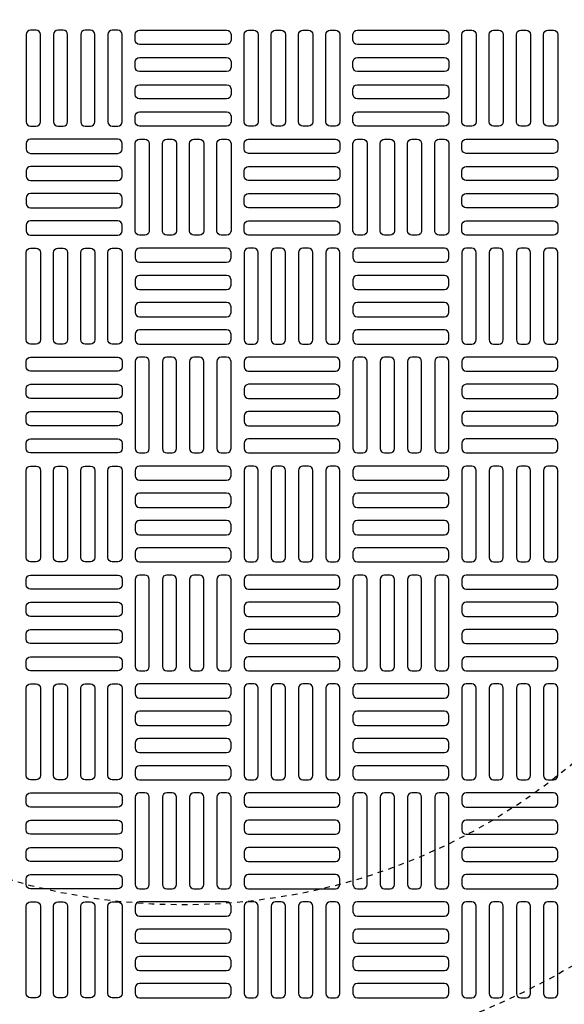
# Model space of a CAD drawing. Extents: x -169 to 6736, y -208 to 3022.
# Tile 438 of 656: x 1522 to 1532, y 1466 to 1484. Entities that reach past the tile are written whole.
import ezdxf

# ---------------------------------------------------------------- set-up
doc = ezdxf.new("R2010")
doc.units = 0
doc.header["$MEASUREMENT"] = 0
doc.linetypes.add('HIDDEN2', pattern=[0.28125, 0.1875, -0.09375])
doc.layers.get('DEFPOINTS').update_dxf_attribs({"linetype": 'CONTINUOUS'})
for name, color, linetype in [('TANK-MANHOLE-COVER-40', 2, 'CONTINUOUS'), ('TANK-MANHOLE-COVER-HATCH-40', 252, 'CONTINUOUS'), ('TANK-SLOPE', 3, 'CONTINUOUS')]:
    doc.layers.add(name, color=color, linetype=linetype)

msp = doc.modelspace()

# ---------------------------------------------------------------- linework, layer by layer
at = {"layer": 'DEFPOINTS', "color": 8, "linetype": 'HIDDEN2', "ltscale": 0.125}
msp.add_circle((1524.85787, 1479.01839), 14, dxfattribs=at)
msp.add_circle((1524.85787, 1479.01839), 14, dxfattribs=at)
at = {"layer": 'DEFPOINTS', "color": 8, "linetype": 'HIDDEN2', "ltscale": 0.5}
msp.add_circle((1524.85787, 1479.01839), 11, dxfattribs=at)
msp.add_circle((1524.85787, 1479.01839), 11, dxfattribs=at)
at = {"layer": 'TANK-MANHOLE-COVER-40', "color": 4, "linetype": 'Continuous'}
msp.add_circle((1524.85864, 1479.01839), 22.63902, dxfattribs=at)
at = {"layer": 'TANK-MANHOLE-COVER-40', "color": 1, "linetype": 'Continuous'}
msp.add_circle((1524.85864, 1479.01839), 22.44094, dxfattribs=at)
at = {"layer": 'TANK-MANHOLE-COVER-40', "color": 2, "linetype": 'Continuous'}
msp.add_circle((1524.85864, 1479.01839), 21.65354, dxfattribs=at)
at = {"layer": 'TANK-MANHOLE-COVER-HATCH-40', "linetype": 'Continuous', "flags": 128}
for points in [[(1522.20116, 1482.08926, 0.41421356), (1522.2799, 1482.168), (1522.2799, 1483.7428, 0.41421356), (1522.20116, 1483.82154), (1522.10273, 1483.82154, 0.41421356), (1522.02399, 1483.7428), (1522.02399, 1482.168, 0.41421356), (1522.10273, 1482.08926)], [(1522.69328, 1482.08926, 0.41421356), (1522.77202, 1482.168), (1522.77202, 1483.7428, 0.41421356), (1522.69328, 1483.82154), (1522.59486, 1483.82154, 0.41421356), (1522.51612, 1483.7428), (1522.51612, 1482.168, 0.41421356), (1522.59486, 1482.08926)], [(1523.18541, 1482.08926, 0.41421356), (1523.26415, 1482.168), (1523.26415, 1483.7428, 0.41421356), (1523.18541, 1483.82154), (1523.08698, 1483.82154, 0.41421356), (1523.00824, 1483.7428), (1523.00824, 1482.168, 0.41421356), (1523.08698, 1482.08926)], [(1523.67753, 1482.08926, 0.41421356), (1523.75627, 1482.168), (1523.75627, 1483.7428, 0.41421356), (1523.67753, 1483.82154), (1523.57911, 1483.82154, 0.41421356), (1523.50037, 1483.7428), (1523.50037, 1482.168, 0.41421356), (1523.57911, 1482.08926)], [(1523.99249, 1483.7428, -0.41421356), (1524.07123, 1483.82154), (1525.64604, 1483.82154, -0.41421356), (1525.72478, 1483.7428), (1525.72478, 1483.64438, -0.41421356), (1525.64604, 1483.56564), (1524.07123, 1483.56564, -0.41421356), (1523.99249, 1483.64438)], [(1526.03974, 1482.08926, -0.41421356), (1525.961, 1482.168), (1525.961, 1483.7428, -0.41421356), (1526.03974, 1483.82154), (1526.13816, 1483.82154, -0.41421356), (1526.2169, 1483.7428), (1526.2169, 1482.168, -0.41421356), (1526.13816, 1482.08926)], [(1526.53186, 1482.08926, -0.41421356), (1526.45312, 1482.168), (1526.45312, 1483.7428, -0.41421356), (1526.53186, 1483.82154), (1526.63029, 1483.82154, -0.41421356), (1526.70903, 1483.7428), (1526.70903, 1482.168, -0.41421356), (1526.63029, 1482.08926)], [(1527.02399, 1482.08926, -0.41421356), (1526.94525, 1482.168), (1526.94525, 1483.7428, -0.41421356), (1527.02399, 1483.82154), (1527.12241, 1483.82154, -0.41421356), (1527.20116, 1483.7428), (1527.20116, 1482.168, -0.41421356), (1527.12241, 1482.08926)], [(1527.51612, 1482.08926, -0.41421356), (1527.43738, 1482.168), (1527.43738, 1483.7428, -0.41421356), (1527.51612, 1483.82154), (1527.61454, 1483.82154, -0.41421356), (1527.69328, 1483.7428), (1527.69328, 1482.168, -0.41421356), (1527.61454, 1482.08926)], [(1527.9295, 1483.7428, -0.41421356), (1528.00824, 1483.82154), (1529.58304, 1483.82154, -0.41421356), (1529.66179, 1483.7428), (1529.66179, 1483.64438, -0.41421356), (1529.58304, 1483.56564), (1528.00824, 1483.56564, -0.41421356), (1527.9295, 1483.64438)], [(1529.97675, 1482.08926, -0.41421356), (1529.89801, 1482.168), (1529.89801, 1483.7428, -0.41421356), (1529.97675, 1483.82154), (1530.07517, 1483.82154, -0.41421356), (1530.15391, 1483.7428), (1530.15391, 1482.168, -0.41421356), (1530.07517, 1482.08926)], [(1530.46887, 1482.08926, -0.41421356), (1530.39013, 1482.168), (1530.39013, 1483.7428, -0.41421356), (1530.46887, 1483.82154), (1530.5673, 1483.82154, -0.41421356), (1530.64604, 1483.7428), (1530.64604, 1482.168, -0.41421356), (1530.5673, 1482.08926)], [(1530.961, 1482.08926, -0.41421356), (1530.88226, 1482.168), (1530.88226, 1483.7428, -0.41421356), (1530.961, 1483.82154), (1531.05942, 1483.82154, -0.41421356), (1531.13816, 1483.7428), (1531.13816, 1482.168, -0.41421356), (1531.05942, 1482.08926)], [(1531.45312, 1482.08926, -0.41421356), (1531.37438, 1482.168), (1531.37438, 1483.7428, -0.41421356), (1531.45312, 1483.82154), (1531.55155, 1483.82154, -0.41421356), (1531.63029, 1483.7428), (1531.63029, 1482.168, -0.41421356), (1531.55155, 1482.08926)], [(1523.99249, 1483.25068, -0.41421356), (1524.07123, 1483.32942), (1525.64604, 1483.32942, -0.41421356), (1525.72478, 1483.25068), (1525.72478, 1483.15225, -0.41421356), (1525.64604, 1483.07351), (1524.07123, 1483.07351, -0.41421356), (1523.99249, 1483.15225)], [(1527.9295, 1483.25068, -0.41421356), (1528.00824, 1483.32942), (1529.58304, 1483.32942, -0.41421356), (1529.66179, 1483.25068), (1529.66179, 1483.15225, -0.41421356), (1529.58304, 1483.07351), (1528.00824, 1483.07351, -0.41421356), (1527.9295, 1483.15225)], [(1523.99249, 1482.75855, -0.41421356), (1524.07123, 1482.83729), (1525.64604, 1482.83729, -0.41421356), (1525.72478, 1482.75855), (1525.72478, 1482.66012, -0.41421356), (1525.64604, 1482.58138), (1524.07123, 1482.58138, -0.41421356), (1523.99249, 1482.66012)], [(1527.9295, 1482.75855, -0.41421356), (1528.00824, 1482.83729), (1529.58304, 1482.83729, -0.41421356), (1529.66179, 1482.75855), (1529.66179, 1482.66012, -0.41421356), (1529.58304, 1482.58138), (1528.00824, 1482.58138, -0.41421356), (1527.9295, 1482.66012)], [(1523.99249, 1482.26642, -0.41421356), (1524.07123, 1482.34516), (1525.64604, 1482.34516, -0.41421356), (1525.72478, 1482.26642), (1525.72478, 1482.168, -0.41421356), (1525.64604, 1482.08926), (1524.07123, 1482.08926, -0.41421356), (1523.99249, 1482.168)], [(1527.9295, 1482.26642, -0.41421356), (1528.00824, 1482.34516), (1529.58304, 1482.34516, -0.41421356), (1529.66179, 1482.26642), (1529.66179, 1482.168, -0.41421356), (1529.58304, 1482.08926), (1528.00824, 1482.08926, -0.41421356), (1527.9295, 1482.168)], [(1522.02399, 1481.67587, 0.41421356), (1522.10273, 1481.59713), (1523.67753, 1481.59713, 0.41421356), (1523.75627, 1481.67587), (1523.75627, 1481.7743, 0.41421356), (1523.67753, 1481.85304), (1522.10273, 1481.85304, 0.41421356), (1522.02399, 1481.7743)], [(1524.07123, 1480.12075, -0.41421356), (1523.99249, 1480.19949), (1523.99249, 1481.7743, -0.41421356), (1524.07123, 1481.85304), (1524.16966, 1481.85304, -0.41421356), (1524.2484, 1481.7743), (1524.2484, 1480.19949, -0.41421356), (1524.16966, 1480.12075)], [(1524.56336, 1480.12075, -0.41421356), (1524.48462, 1480.19949), (1524.48462, 1481.7743, -0.41421356), (1524.56336, 1481.85304), (1524.66179, 1481.85304, -0.41421356), (1524.74053, 1481.7743), (1524.74053, 1480.19949, -0.41421356), (1524.66179, 1480.12075)], [(1525.05549, 1480.12075, -0.41421356), (1524.97675, 1480.19949), (1524.97675, 1481.7743, -0.41421356), (1525.05549, 1481.85304), (1525.15391, 1481.85304, -0.41421356), (1525.23265, 1481.7743), (1525.23265, 1480.19949, -0.41421356), (1525.15391, 1480.12075)], [(1525.54761, 1480.12075, -0.41421356), (1525.46887, 1480.19949), (1525.46887, 1481.7743, -0.41421356), (1525.54761, 1481.85304), (1525.64604, 1481.85304, -0.41421356), (1525.72478, 1481.7743), (1525.72478, 1480.19949, -0.41421356), (1525.64604, 1480.12075)], [(1527.69328, 1481.67587, -0.41421356), (1527.61454, 1481.59713), (1526.03974, 1481.59713, -0.41421356), (1525.961, 1481.67587), (1525.961, 1481.7743, -0.41421356), (1526.03974, 1481.85304), (1527.61454, 1481.85304, -0.41421356), (1527.69328, 1481.7743)], [(1528.00824, 1480.12075, -0.41421356), (1527.9295, 1480.19949), (1527.9295, 1481.7743, -0.41421356), (1528.00824, 1481.85304), (1528.10667, 1481.85304, -0.41421356), (1528.18541, 1481.7743), (1528.18541, 1480.19949, -0.41421356), (1528.10667, 1480.12075)], [(1528.50037, 1480.12075, -0.41421356), (1528.42163, 1480.19949), (1528.42163, 1481.7743, -0.41421356), (1528.50037, 1481.85304), (1528.59879, 1481.85304, -0.41421356), (1528.67753, 1481.7743), (1528.67753, 1480.19949, -0.41421356), (1528.59879, 1480.12075)], [(1528.99249, 1480.12075, -0.41421356), (1528.91375, 1480.19949), (1528.91375, 1481.7743, -0.41421356), (1528.99249, 1481.85304), (1529.09092, 1481.85304, -0.41421356), (1529.16966, 1481.7743), (1529.16966, 1480.19949, -0.41421356), (1529.09092, 1480.12075)], [(1529.48462, 1480.12075, -0.41421356), (1529.40588, 1480.19949), (1529.40588, 1481.7743, -0.41421356), (1529.48462, 1481.85304), (1529.58304, 1481.85304, -0.41421356), (1529.66179, 1481.7743), (1529.66179, 1480.19949, -0.41421356), (1529.58304, 1480.12075)], [(1531.63029, 1481.67587, -0.41421356), (1531.55155, 1481.59713), (1529.97675, 1481.59713, -0.41421356), (1529.89801, 1481.67587), (1529.89801, 1481.7743, -0.41421356), (1529.97675, 1481.85304), (1531.55155, 1481.85304, -0.41421356), (1531.63029, 1481.7743)], [(1522.02399, 1481.18375, 0.41421356), (1522.10273, 1481.10501), (1523.67753, 1481.10501, 0.41421356), (1523.75627, 1481.18375), (1523.75627, 1481.28217, 0.41421356), (1523.67753, 1481.36091), (1522.10273, 1481.36091, 0.41421356), (1522.02399, 1481.28217)], [(1527.69328, 1481.18375, -0.41421356), (1527.61454, 1481.10501), (1526.03974, 1481.10501, -0.41421356), (1525.961, 1481.18375), (1525.961, 1481.28217, -0.41421356), (1526.03974, 1481.36091), (1527.61454, 1481.36091, -0.41421356), (1527.69328, 1481.28217)], [(1531.63029, 1481.18375, -0.41421356), (1531.55155, 1481.10501), (1529.97675, 1481.10501, -0.41421356), (1529.89801, 1481.18375), (1529.89801, 1481.28217, -0.41421356), (1529.97675, 1481.36091), (1531.55155, 1481.36091, -0.41421356), (1531.63029, 1481.28217)], [(1522.02399, 1480.69162, 0.41421356), (1522.10273, 1480.61288), (1523.67753, 1480.61288, 0.41421356), (1523.75627, 1480.69162), (1523.75627, 1480.79005, 0.41421356), (1523.67753, 1480.86879), (1522.10273, 1480.86879, 0.41421356), (1522.02399, 1480.79005)], [(1527.69328, 1480.69162, -0.41421356), (1527.61454, 1480.61288), (1526.03974, 1480.61288, -0.41421356), (1525.961, 1480.69162), (1525.961, 1480.79005, -0.41421356), (1526.03974, 1480.86879), (1527.61454, 1480.86879, -0.41421356), (1527.69328, 1480.79005)], [(1531.63029, 1480.69162, -0.41421356), (1531.55155, 1480.61288), (1529.97675, 1480.61288, -0.41421356), (1529.89801, 1480.69162), (1529.89801, 1480.79005, -0.41421356), (1529.97675, 1480.86879), (1531.55155, 1480.86879, -0.41421356), (1531.63029, 1480.79005)], [(1522.02399, 1480.19949, 0.41421356), (1522.10273, 1480.12075), (1523.67753, 1480.12075, 0.41421356), (1523.75627, 1480.19949), (1523.75627, 1480.29792, 0.41421356), (1523.67753, 1480.37666), (1522.10273, 1480.37666, 0.41421356), (1522.02399, 1480.29792)], [(1527.69328, 1480.19949, -0.41421356), (1527.61454, 1480.12075), (1526.03974, 1480.12075, -0.41421356), (1525.961, 1480.19949), (1525.961, 1480.29792, -0.41421356), (1526.03974, 1480.37666), (1527.61454, 1480.37666, -0.41421356), (1527.69328, 1480.29792)], [(1531.63029, 1480.19949, -0.41421356), (1531.55155, 1480.12075), (1529.97675, 1480.12075, -0.41421356), (1529.89801, 1480.19949), (1529.89801, 1480.29792, -0.41421356), (1529.97675, 1480.37666), (1531.55155, 1480.37666, -0.41421356), (1531.63029, 1480.29792)], [(1522.20116, 1479.88453, -0.41421356), (1522.2799, 1479.80579), (1522.2799, 1478.23099, -0.41421356), (1522.20116, 1478.15225), (1522.10273, 1478.15225, -0.41421356), (1522.02399, 1478.23099), (1522.02399, 1479.80579, -0.41421356), (1522.10273, 1479.88453)], [(1522.69328, 1479.88453, -0.41421356), (1522.77202, 1479.80579), (1522.77202, 1478.23099, -0.41421356), (1522.69328, 1478.15225), (1522.59486, 1478.15225, -0.41421356), (1522.51612, 1478.23099), (1522.51612, 1479.80579, -0.41421356), (1522.59486, 1479.88453)], [(1523.18541, 1479.88453, -0.41421356), (1523.26415, 1479.80579), (1523.26415, 1478.23099, -0.41421356), (1523.18541, 1478.15225), (1523.08698, 1478.15225, -0.41421356), (1523.00824, 1478.23099), (1523.00824, 1479.80579, -0.41421356), (1523.08698, 1479.88453)], [(1523.67753, 1479.88453, -0.41421356), (1523.75627, 1479.80579), (1523.75627, 1478.23099, -0.41421356), (1523.67753, 1478.15225), (1523.57911, 1478.15225, -0.41421356), (1523.50037, 1478.23099), (1523.50037, 1479.80579, -0.41421356), (1523.57911, 1479.88453)], [(1523.99249, 1479.70737, 0.41421356), (1524.07123, 1479.62863), (1525.64604, 1479.62863, 0.41421356), (1525.72478, 1479.70737), (1525.72478, 1479.80579, 0.41421356), (1525.64604, 1479.88453), (1524.07123, 1479.88453, 0.41421356), (1523.99249, 1479.80579)], [(1526.03974, 1479.88453, 0.41421356), (1525.961, 1479.80579), (1525.961, 1478.23099, 0.41421356), (1526.03974, 1478.15225), (1526.13816, 1478.15225, 0.41421356), (1526.2169, 1478.23099), (1526.2169, 1479.80579, 0.41421356), (1526.13816, 1479.88453)], [(1526.53186, 1479.88453, 0.41421356), (1526.45312, 1479.80579), (1526.45312, 1478.23099, 0.41421356), (1526.53186, 1478.15225), (1526.63029, 1478.15225, 0.41421356), (1526.70903, 1478.23099), (1526.70903, 1479.80579, 0.41421356), (1526.63029, 1479.88453)], [(1527.02399, 1479.88453, 0.41421356), (1526.94525, 1479.80579), (1526.94525, 1478.23099, 0.41421356), (1527.02399, 1478.15225), (1527.12241, 1478.15225, 0.41421356), (1527.20116, 1478.23099), (1527.20116, 1479.80579, 0.41421356), (1527.12241, 1479.88453)], [(1527.51612, 1479.88453, 0.41421356), (1527.43738, 1479.80579), (1527.43738, 1478.23099, 0.41421356), (1527.51612, 1478.15225), (1527.61454, 1478.15225, 0.41421356), (1527.69328, 1478.23099), (1527.69328, 1479.80579, 0.41421356), (1527.61454, 1479.88453)], [(1527.9295, 1479.70737, 0.41421356), (1528.00824, 1479.62863), (1529.58304, 1479.62863, 0.41421356), (1529.66179, 1479.70737), (1529.66179, 1479.80579, 0.41421356), (1529.58304, 1479.88453), (1528.00824, 1479.88453, 0.41421356), (1527.9295, 1479.80579)], [(1529.97675, 1479.88453, 0.41421356), (1529.89801, 1479.80579), (1529.89801, 1478.23099, 0.41421356), (1529.97675, 1478.15225), (1530.07517, 1478.15225, 0.41421356), (1530.15391, 1478.23099), (1530.15391, 1479.80579, 0.41421356), (1530.07517, 1479.88453)], [(1530.46887, 1479.88453, 0.41421356), (1530.39013, 1479.80579), (1530.39013, 1478.23099, 0.41421356), (1530.46887, 1478.15225), (1530.5673, 1478.15225, 0.41421356), (1530.64604, 1478.23099), (1530.64604, 1479.80579, 0.41421356), (1530.5673, 1479.88453)], [(1530.961, 1479.88453, 0.41421356), (1530.88226, 1479.80579), (1530.88226, 1478.23099, 0.41421356), (1530.961, 1478.15225), (1531.05942, 1478.15225, 0.41421356), (1531.13816, 1478.23099), (1531.13816, 1479.80579, 0.41421356), (1531.05942, 1479.88453)], [(1531.45312, 1479.88453, 0.41421356), (1531.37438, 1479.80579), (1531.37438, 1478.23099, 0.41421356), (1531.45312, 1478.15225), (1531.55155, 1478.15225, 0.41421356), (1531.63029, 1478.23099), (1531.63029, 1479.80579, 0.41421356), (1531.55155, 1479.88453)], [(1523.99249, 1479.21524, 0.41421356), (1524.07123, 1479.1365), (1525.64604, 1479.1365, 0.41421356), (1525.72478, 1479.21524), (1525.72478, 1479.31367, 0.41421356), (1525.64604, 1479.39241), (1524.07123, 1479.39241, 0.41421356), (1523.99249, 1479.31367)], [(1527.9295, 1479.21524, 0.41421356), (1528.00824, 1479.1365), (1529.58304, 1479.1365, 0.41421356), (1529.66179, 1479.21524), (1529.66179, 1479.31367, 0.41421356), (1529.58304, 1479.39241), (1528.00824, 1479.39241, 0.41421356), (1527.9295, 1479.31367)], [(1523.99249, 1478.72312, 0.41421356), (1524.07123, 1478.64438), (1525.64604, 1478.64438, 0.41421356), (1525.72478, 1478.72312), (1525.72478, 1478.82154, 0.41421356), (1525.64604, 1478.90028), (1524.07123, 1478.90028, 0.41421356), (1523.99249, 1478.82154)], [(1527.9295, 1478.72312, 0.41421356), (1528.00824, 1478.64438), (1529.58304, 1478.64438, 0.41421356), (1529.66179, 1478.72312), (1529.66179, 1478.82154, 0.41421356), (1529.58304, 1478.90028), (1528.00824, 1478.90028, 0.41421356), (1527.9295, 1478.82154)], [(1523.99249, 1478.23099, 0.41421356), (1524.07123, 1478.15225), (1525.64604, 1478.15225, 0.41421356), (1525.72478, 1478.23099), (1525.72478, 1478.32942, 0.41421356), (1525.64604, 1478.40816), (1524.07123, 1478.40816, 0.41421356), (1523.99249, 1478.32942)], [(1527.9295, 1478.23099, 0.41421356), (1528.00824, 1478.15225), (1529.58304, 1478.15225, 0.41421356), (1529.66179, 1478.23099), (1529.66179, 1478.32942, 0.41421356), (1529.58304, 1478.40816), (1528.00824, 1478.40816, 0.41421356), (1527.9295, 1478.32942)], [(1522.02399, 1477.83729, -0.41421356), (1522.10273, 1477.91603), (1523.67753, 1477.91603, -0.41421356), (1523.75627, 1477.83729), (1523.75627, 1477.73886, -0.41421356), (1523.67753, 1477.66012), (1522.10273, 1477.66012, -0.41421356), (1522.02399, 1477.73886)], [(1524.07123, 1477.91603, 0.41421356), (1523.99249, 1477.83729), (1523.99249, 1476.26249, 0.41421356), (1524.07123, 1476.18375), (1524.16966, 1476.18375, 0.41421356), (1524.2484, 1476.26249), (1524.2484, 1477.83729, 0.41421356), (1524.16966, 1477.91603)], [(1524.56336, 1477.91603, 0.41421356), (1524.48462, 1477.83729), (1524.48462, 1476.26249, 0.41421356), (1524.56336, 1476.18375), (1524.66179, 1476.18375, 0.41421356), (1524.74053, 1476.26249), (1524.74053, 1477.83729, 0.41421356), (1524.66179, 1477.91603)], [(1525.05549, 1477.91603, 0.41421356), (1524.97675, 1477.83729), (1524.97675, 1476.26249, 0.41421356), (1525.05549, 1476.18375), (1525.15391, 1476.18375, 0.41421356), (1525.23265, 1476.26249), (1525.23265, 1477.83729, 0.41421356), (1525.15391, 1477.91603)], [(1525.54761, 1477.91603, 0.41421356), (1525.46887, 1477.83729), (1525.46887, 1476.26249, 0.41421356), (1525.54761, 1476.18375), (1525.64604, 1476.18375, 0.41421356), (1525.72478, 1476.26249), (1525.72478, 1477.83729, 0.41421356), (1525.64604, 1477.91603)], [(1527.69328, 1477.83729, 0.41421356), (1527.61454, 1477.91603), (1526.03974, 1477.91603, 0.41421356), (1525.961, 1477.83729), (1525.961, 1477.73886, 0.41421356), (1526.03974, 1477.66012), (1527.61454, 1477.66012, 0.41421356), (1527.69328, 1477.73886)], [(1528.00824, 1477.91603, 0.41421356), (1527.9295, 1477.83729), (1527.9295, 1476.26249, 0.41421356), (1528.00824, 1476.18375), (1528.10667, 1476.18375, 0.41421356), (1528.18541, 1476.26249), (1528.18541, 1477.83729, 0.41421356), (1528.10667, 1477.91603)], [(1528.50037, 1477.91603, 0.41421356), (1528.42163, 1477.83729), (1528.42163, 1476.26249, 0.41421356), (1528.50037, 1476.18375), (1528.59879, 1476.18375, 0.41421356), (1528.67753, 1476.26249), (1528.67753, 1477.83729, 0.41421356), (1528.59879, 1477.91603)], [(1528.99249, 1477.91603, 0.41421356), (1528.91375, 1477.83729), (1528.91375, 1476.26249, 0.41421356), (1528.99249, 1476.18375), (1529.09092, 1476.18375, 0.41421356), (1529.16966, 1476.26249), (1529.16966, 1477.83729, 0.41421356), (1529.09092, 1477.91603)], [(1529.48462, 1477.91603, 0.41421356), (1529.40588, 1477.83729), (1529.40588, 1476.26249, 0.41421356), (1529.48462, 1476.18375), (1529.58304, 1476.18375, 0.41421356), (1529.66179, 1476.26249), (1529.66179, 1477.83729, 0.41421356), (1529.58304, 1477.91603)], [(1531.63029, 1477.83729, 0.41421356), (1531.55155, 1477.91603), (1529.97675, 1477.91603, 0.41421356), (1529.89801, 1477.83729), (1529.89801, 1477.73886, 0.41421356), (1529.97675, 1477.66012), (1531.55155, 1477.66012, 0.41421356), (1531.63029, 1477.73886)], [(1522.02399, 1477.34516, -0.41421356), (1522.10273, 1477.4239), (1523.67753, 1477.4239, -0.41421356), (1523.75627, 1477.34516), (1523.75627, 1477.24674, -0.41421356), (1523.67753, 1477.168), (1522.10273, 1477.168, -0.41421356), (1522.02399, 1477.24674)], [(1527.69328, 1477.34516, 0.41421356), (1527.61454, 1477.4239), (1526.03974, 1477.4239, 0.41421356), (1525.961, 1477.34516), (1525.961, 1477.24674, 0.41421356), (1526.03974, 1477.168), (1527.61454, 1477.168, 0.41421356), (1527.69328, 1477.24674)], [(1531.63029, 1477.34516, 0.41421356), (1531.55155, 1477.4239), (1529.97675, 1477.4239, 0.41421356), (1529.89801, 1477.34516), (1529.89801, 1477.24674, 0.41421356), (1529.97675, 1477.168), (1531.55155, 1477.168, 0.41421356), (1531.63029, 1477.24674)], [(1522.02399, 1476.85304, -0.41421356), (1522.10273, 1476.93178), (1523.67753, 1476.93178, -0.41421356), (1523.75627, 1476.85304), (1523.75627, 1476.75461, -0.41421356), (1523.67753, 1476.67587), (1522.10273, 1476.67587, -0.41421356), (1522.02399, 1476.75461)], [(1527.69328, 1476.85304, 0.41421356), (1527.61454, 1476.93178), (1526.03974, 1476.93178, 0.41421356), (1525.961, 1476.85304), (1525.961, 1476.75461, 0.41421356), (1526.03974, 1476.67587), (1527.61454, 1476.67587, 0.41421356), (1527.69328, 1476.75461)], [(1531.63029, 1476.85304, 0.41421356), (1531.55155, 1476.93178), (1529.97675, 1476.93178, 0.41421356), (1529.89801, 1476.85304), (1529.89801, 1476.75461, 0.41421356), (1529.97675, 1476.67587), (1531.55155, 1476.67587, 0.41421356), (1531.63029, 1476.75461)], [(1522.02399, 1476.36091, -0.41421356), (1522.10273, 1476.43965), (1523.67753, 1476.43965, -0.41421356), (1523.75627, 1476.36091), (1523.75627, 1476.26249, -0.41421356), (1523.67753, 1476.18375), (1522.10273, 1476.18375, -0.41421356), (1522.02399, 1476.26249)], [(1527.69328, 1476.36091, 0.41421356), (1527.61454, 1476.43965), (1526.03974, 1476.43965, 0.41421356), (1525.961, 1476.36091), (1525.961, 1476.26249, 0.41421356), (1526.03974, 1476.18375), (1527.61454, 1476.18375, 0.41421356), (1527.69328, 1476.26249)], [(1531.63029, 1476.36091, 0.41421356), (1531.55155, 1476.43965), (1529.97675, 1476.43965, 0.41421356), (1529.89801, 1476.36091), (1529.89801, 1476.26249, 0.41421356), (1529.97675, 1476.18375), (1531.55155, 1476.18375, 0.41421356), (1531.63029, 1476.26249)], [(1522.20116, 1475.94753, -0.41421356), (1522.2799, 1475.86879), (1522.2799, 1474.29398, -0.41421356), (1522.20116, 1474.21524), (1522.10273, 1474.21524, -0.41421356), (1522.02399, 1474.29398), (1522.02399, 1475.86879, -0.41421356), (1522.10273, 1475.94753)], [(1522.69328, 1475.94753, -0.41421356), (1522.77202, 1475.86879), (1522.77202, 1474.29398, -0.41421356), (1522.69328, 1474.21524), (1522.59486, 1474.21524, -0.41421356), (1522.51612, 1474.29398), (1522.51612, 1475.86879, -0.41421356), (1522.59486, 1475.94753)], [(1523.18541, 1475.94753, -0.41421356), (1523.26415, 1475.86879), (1523.26415, 1474.29398, -0.41421356), (1523.18541, 1474.21524), (1523.08698, 1474.21524, -0.41421356), (1523.00824, 1474.29398), (1523.00824, 1475.86879, -0.41421356), (1523.08698, 1475.94753)], [(1523.67753, 1475.94753, -0.41421356), (1523.75627, 1475.86879), (1523.75627, 1474.29398, -0.41421356), (1523.67753, 1474.21524), (1523.57911, 1474.21524, -0.41421356), (1523.50037, 1474.29398), (1523.50037, 1475.86879, -0.41421356), (1523.57911, 1475.94753)], [(1523.99249, 1475.77036, 0.41421356), (1524.07123, 1475.69162), (1525.64604, 1475.69162, 0.41421356), (1525.72478, 1475.77036), (1525.72478, 1475.86879, 0.41421356), (1525.64604, 1475.94753), (1524.07123, 1475.94753, 0.41421356), (1523.99249, 1475.86879)], [(1526.03974, 1475.94753, 0.41421356), (1525.961, 1475.86879), (1525.961, 1474.29398, 0.41421356), (1526.03974, 1474.21524), (1526.13816, 1474.21524, 0.41421356), (1526.2169, 1474.29398), (1526.2169, 1475.86879, 0.41421356), (1526.13816, 1475.94753)], [(1526.53186, 1475.94753, 0.41421356), (1526.45312, 1475.86879), (1526.45312, 1474.29398, 0.41421356), (1526.53186, 1474.21524), (1526.63029, 1474.21524, 0.41421356), (1526.70903, 1474.29398), (1526.70903, 1475.86879, 0.41421356), (1526.63029, 1475.94753)], [(1527.02399, 1475.94753, 0.41421356), (1526.94525, 1475.86879), (1526.94525, 1474.29398, 0.41421356), (1527.02399, 1474.21524), (1527.12241, 1474.21524, 0.41421356), (1527.20116, 1474.29398), (1527.20116, 1475.86879, 0.41421356), (1527.12241, 1475.94753)], [(1527.51612, 1475.94753, 0.41421356), (1527.43738, 1475.86879), (1527.43738, 1474.29398, 0.41421356), (1527.51612, 1474.21524), (1527.61454, 1474.21524, 0.41421356), (1527.69328, 1474.29398), (1527.69328, 1475.86879, 0.41421356), (1527.61454, 1475.94753)], [(1527.9295, 1475.77036, 0.41421356), (1528.00824, 1475.69162), (1529.58304, 1475.69162, 0.41421356), (1529.66179, 1475.77036), (1529.66179, 1475.86879, 0.41421356), (1529.58304, 1475.94753), (1528.00824, 1475.94753, 0.41421356), (1527.9295, 1475.86879)], [(1529.97675, 1475.94753, 0.41421356), (1529.89801, 1475.86879), (1529.89801, 1474.29398, 0.41421356), (1529.97675, 1474.21524), (1530.07517, 1474.21524, 0.41421356), (1530.15391, 1474.29398), (1530.15391, 1475.86879, 0.41421356), (1530.07517, 1475.94753)], [(1530.46887, 1475.94753, 0.41421356), (1530.39013, 1475.86879), (1530.39013, 1474.29398, 0.41421356), (1530.46887, 1474.21524), (1530.5673, 1474.21524, 0.41421356), (1530.64604, 1474.29398), (1530.64604, 1475.86879, 0.41421356), (1530.5673, 1475.94753)], [(1530.961, 1475.94753, 0.41421356), (1530.88226, 1475.86879), (1530.88226, 1474.29398, 0.41421356), (1530.961, 1474.21524), (1531.05942, 1474.21524, 0.41421356), (1531.13816, 1474.29398), (1531.13816, 1475.86879, 0.41421356), (1531.05942, 1475.94753)], [(1531.45312, 1475.94753, 0.41421356), (1531.37438, 1475.86879), (1531.37438, 1474.29398, 0.41421356), (1531.45312, 1474.21524), (1531.55155, 1474.21524, 0.41421356), (1531.63029, 1474.29398), (1531.63029, 1475.86879, 0.41421356), (1531.55155, 1475.94753)], [(1523.99249, 1475.27823, 0.41421356), (1524.07123, 1475.19949), (1525.64604, 1475.19949, 0.41421356), (1525.72478, 1475.27823), (1525.72478, 1475.37666, 0.41421356), (1525.64604, 1475.4554), (1524.07123, 1475.4554, 0.41421356), (1523.99249, 1475.37666)], [(1527.9295, 1475.27823, 0.41421356), (1528.00824, 1475.19949), (1529.58304, 1475.19949, 0.41421356), (1529.66179, 1475.27823), (1529.66179, 1475.37666, 0.41421356), (1529.58304, 1475.4554), (1528.00824, 1475.4554, 0.41421356), (1527.9295, 1475.37666)], [(1523.99249, 1474.78611, 0.41421356), (1524.07123, 1474.70737), (1525.64604, 1474.70737, 0.41421356), (1525.72478, 1474.78611), (1525.72478, 1474.88453, 0.41421356), (1525.64604, 1474.96327), (1524.07123, 1474.96327, 0.41421356), (1523.99249, 1474.88453)], [(1527.9295, 1474.78611, 0.41421356), (1528.00824, 1474.70737), (1529.58304, 1474.70737, 0.41421356), (1529.66179, 1474.78611), (1529.66179, 1474.88453, 0.41421356), (1529.58304, 1474.96327), (1528.00824, 1474.96327, 0.41421356), (1527.9295, 1474.88453)], [(1523.99249, 1474.29398, 0.41421356), (1524.07123, 1474.21524), (1525.64604, 1474.21524, 0.41421356), (1525.72478, 1474.29398), (1525.72478, 1474.39241, 0.41421356), (1525.64604, 1474.47115), (1524.07123, 1474.47115, 0.41421356), (1523.99249, 1474.39241)], [(1527.9295, 1474.29398, 0.41421356), (1528.00824, 1474.21524), (1529.58304, 1474.21524, 0.41421356), (1529.66179, 1474.29398), (1529.66179, 1474.39241, 0.41421356), (1529.58304, 1474.47115), (1528.00824, 1474.47115, 0.41421356), (1527.9295, 1474.39241)], [(1522.02399, 1473.90028, -0.41421356), (1522.10273, 1473.97902), (1523.67753, 1473.97902, -0.41421356), (1523.75627, 1473.90028), (1523.75627, 1473.80186, -0.41421356), (1523.67753, 1473.72312), (1522.10273, 1473.72312, -0.41421356), (1522.02399, 1473.80186)], [(1524.07123, 1473.97902, 0.41421356), (1523.99249, 1473.90028), (1523.99249, 1472.32548, 0.41421356), (1524.07123, 1472.24674), (1524.16966, 1472.24674, 0.41421356), (1524.2484, 1472.32548), (1524.2484, 1473.90028, 0.41421356), (1524.16966, 1473.97902)], [(1524.56336, 1473.97902, 0.41421356), (1524.48462, 1473.90028), (1524.48462, 1472.32548, 0.41421356), (1524.56336, 1472.24674), (1524.66179, 1472.24674, 0.41421356), (1524.74053, 1472.32548), (1524.74053, 1473.90028, 0.41421356), (1524.66179, 1473.97902)], [(1525.05549, 1473.97902, 0.41421356), (1524.97675, 1473.90028), (1524.97675, 1472.32548, 0.41421356), (1525.05549, 1472.24674), (1525.15391, 1472.24674, 0.41421356), (1525.23265, 1472.32548), (1525.23265, 1473.90028, 0.41421356), (1525.15391, 1473.97902)], [(1525.54761, 1473.97902, 0.41421356), (1525.46887, 1473.90028), (1525.46887, 1472.32548, 0.41421356), (1525.54761, 1472.24674), (1525.64604, 1472.24674, 0.41421356), (1525.72478, 1472.32548), (1525.72478, 1473.90028, 0.41421356), (1525.64604, 1473.97902)], [(1527.69328, 1473.90028, 0.41421356), (1527.61454, 1473.97902), (1526.03974, 1473.97902, 0.41421356), (1525.961, 1473.90028), (1525.961, 1473.80186, 0.41421356), (1526.03974, 1473.72312), (1527.61454, 1473.72312, 0.41421356), (1527.69328, 1473.80186)], [(1528.00824, 1473.97902, 0.41421356), (1527.9295, 1473.90028), (1527.9295, 1472.32548, 0.41421356), (1528.00824, 1472.24674), (1528.10667, 1472.24674, 0.41421356), (1528.18541, 1472.32548), (1528.18541, 1473.90028, 0.41421356), (1528.10667, 1473.97902)], [(1528.50037, 1473.97902, 0.41421356), (1528.42163, 1473.90028), (1528.42163, 1472.32548, 0.41421356), (1528.50037, 1472.24674), (1528.59879, 1472.24674, 0.41421356), (1528.67753, 1472.32548), (1528.67753, 1473.90028, 0.41421356), (1528.59879, 1473.97902)], [(1528.99249, 1473.97902, 0.41421356), (1528.91375, 1473.90028), (1528.91375, 1472.32548, 0.41421356), (1528.99249, 1472.24674), (1529.09092, 1472.24674, 0.41421356), (1529.16966, 1472.32548), (1529.16966, 1473.90028, 0.41421356), (1529.09092, 1473.97902)], [(1529.48462, 1473.97902, 0.41421356), (1529.40588, 1473.90028), (1529.40588, 1472.32548, 0.41421356), (1529.48462, 1472.24674), (1529.58304, 1472.24674, 0.41421356), (1529.66179, 1472.32548), (1529.66179, 1473.90028, 0.41421356), (1529.58304, 1473.97902)], [(1531.63029, 1473.90028, 0.41421356), (1531.55155, 1473.97902), (1529.97675, 1473.97902, 0.41421356), (1529.89801, 1473.90028), (1529.89801, 1473.80186, 0.41421356), (1529.97675, 1473.72312), (1531.55155, 1473.72312, 0.41421356), (1531.63029, 1473.80186)], [(1522.02399, 1473.40816, -0.41421356), (1522.10273, 1473.4869), (1523.67753, 1473.4869, -0.41421356), (1523.75627, 1473.40816), (1523.75627, 1473.30973, -0.41421356), (1523.67753, 1473.23099), (1522.10273, 1473.23099, -0.41421356), (1522.02399, 1473.30973)], [(1527.69328, 1473.40816, 0.41421356), (1527.61454, 1473.4869), (1526.03974, 1473.4869, 0.41421356), (1525.961, 1473.40816), (1525.961, 1473.30973, 0.41421356), (1526.03974, 1473.23099), (1527.61454, 1473.23099, 0.41421356), (1527.69328, 1473.30973)], [(1531.63029, 1473.40816, 0.41421356), (1531.55155, 1473.4869), (1529.97675, 1473.4869, 0.41421356), (1529.89801, 1473.40816), (1529.89801, 1473.30973, 0.41421356), (1529.97675, 1473.23099), (1531.55155, 1473.23099, 0.41421356), (1531.63029, 1473.30973)], [(1522.02399, 1472.91603, -0.41421356), (1522.10273, 1472.99477), (1523.67753, 1472.99477, -0.41421356), (1523.75627, 1472.91603), (1523.75627, 1472.8176, -0.41421356), (1523.67753, 1472.73886), (1522.10273, 1472.73886, -0.41421356), (1522.02399, 1472.8176)], [(1527.69328, 1472.91603, 0.41421356), (1527.61454, 1472.99477), (1526.03974, 1472.99477, 0.41421356), (1525.961, 1472.91603), (1525.961, 1472.8176, 0.41421356), (1526.03974, 1472.73886), (1527.61454, 1472.73886, 0.41421356), (1527.69328, 1472.8176)], [(1531.63029, 1472.91603, 0.41421356), (1531.55155, 1472.99477), (1529.97675, 1472.99477, 0.41421356), (1529.89801, 1472.91603), (1529.89801, 1472.8176, 0.41421356), (1529.97675, 1472.73886), (1531.55155, 1472.73886, 0.41421356), (1531.63029, 1472.8176)], [(1522.02399, 1472.4239, -0.41421356), (1522.10273, 1472.50264), (1523.67753, 1472.50264, -0.41421356), (1523.75627, 1472.4239), (1523.75627, 1472.32548, -0.41421356), (1523.67753, 1472.24674), (1522.10273, 1472.24674, -0.41421356), (1522.02399, 1472.32548)], [(1527.69328, 1472.4239, 0.41421356), (1527.61454, 1472.50264), (1526.03974, 1472.50264, 0.41421356), (1525.961, 1472.4239), (1525.961, 1472.32548, 0.41421356), (1526.03974, 1472.24674), (1527.61454, 1472.24674, 0.41421356), (1527.69328, 1472.32548)], [(1531.63029, 1472.4239, 0.41421356), (1531.55155, 1472.50264), (1529.97675, 1472.50264, 0.41421356), (1529.89801, 1472.4239), (1529.89801, 1472.32548, 0.41421356), (1529.97675, 1472.24674), (1531.55155, 1472.24674, 0.41421356), (1531.63029, 1472.32548)], [(1522.20116, 1472.01052, -0.41421356), (1522.2799, 1471.93178), (1522.2799, 1470.35697, -0.41421356), (1522.20116, 1470.27823), (1522.10273, 1470.27823, -0.41421356), (1522.02399, 1470.35697), (1522.02399, 1471.93178, -0.41421356), (1522.10273, 1472.01052)], [(1522.69328, 1472.01052, -0.41421356), (1522.77202, 1471.93178), (1522.77202, 1470.35697, -0.41421356), (1522.69328, 1470.27823), (1522.59486, 1470.27823, -0.41421356), (1522.51612, 1470.35697), (1522.51612, 1471.93178, -0.41421356), (1522.59486, 1472.01052)], [(1523.18541, 1472.01052, -0.41421356), (1523.26415, 1471.93178), (1523.26415, 1470.35697, -0.41421356), (1523.18541, 1470.27823), (1523.08698, 1470.27823, -0.41421356), (1523.00824, 1470.35697), (1523.00824, 1471.93178, -0.41421356), (1523.08698, 1472.01052)], [(1523.67753, 1472.01052, -0.41421356), (1523.75627, 1471.93178), (1523.75627, 1470.35697, -0.41421356), (1523.67753, 1470.27823), (1523.57911, 1470.27823, -0.41421356), (1523.50037, 1470.35697), (1523.50037, 1471.93178, -0.41421356), (1523.57911, 1472.01052)], [(1523.99249, 1471.83335, 0.41421356), (1524.07123, 1471.75461), (1525.64604, 1471.75461, 0.41421356), (1525.72478, 1471.83335), (1525.72478, 1471.93178, 0.41421356), (1525.64604, 1472.01052), (1524.07123, 1472.01052, 0.41421356), (1523.99249, 1471.93178)], [(1526.03974, 1472.01052, 0.41421356), (1525.961, 1471.93178), (1525.961, 1470.35697, 0.41421356), (1526.03974, 1470.27823), (1526.13816, 1470.27823, 0.41421356), (1526.2169, 1470.35697), (1526.2169, 1471.93178, 0.41421356), (1526.13816, 1472.01052)], [(1526.53186, 1472.01052, 0.41421356), (1526.45312, 1471.93178), (1526.45312, 1470.35697, 0.41421356), (1526.53186, 1470.27823), (1526.63029, 1470.27823, 0.41421356), (1526.70903, 1470.35697), (1526.70903, 1471.93178, 0.41421356), (1526.63029, 1472.01052)], [(1527.02399, 1472.01052, 0.41421356), (1526.94525, 1471.93178), (1526.94525, 1470.35697, 0.41421356), (1527.02399, 1470.27823), (1527.12241, 1470.27823, 0.41421356), (1527.20116, 1470.35697), (1527.20116, 1471.93178, 0.41421356), (1527.12241, 1472.01052)], [(1527.51612, 1472.01052, 0.41421356), (1527.43738, 1471.93178), (1527.43738, 1470.35697, 0.41421356), (1527.51612, 1470.27823), (1527.61454, 1470.27823, 0.41421356), (1527.69328, 1470.35697), (1527.69328, 1471.93178, 0.41421356), (1527.61454, 1472.01052)], [(1527.9295, 1471.83335, 0.41421356), (1528.00824, 1471.75461), (1529.58304, 1471.75461, 0.41421356), (1529.66179, 1471.83335), (1529.66179, 1471.93178, 0.41421356), (1529.58304, 1472.01052), (1528.00824, 1472.01052, 0.41421356), (1527.9295, 1471.93178)], [(1529.97675, 1472.01052, 0.41421356), (1529.89801, 1471.93178), (1529.89801, 1470.35697, 0.41421356), (1529.97675, 1470.27823), (1530.07517, 1470.27823, 0.41421356), (1530.15391, 1470.35697), (1530.15391, 1471.93178, 0.41421356), (1530.07517, 1472.01052)], [(1530.46887, 1472.01052, 0.41421356), (1530.39013, 1471.93178), (1530.39013, 1470.35697, 0.41421356), (1530.46887, 1470.27823), (1530.5673, 1470.27823, 0.41421356), (1530.64604, 1470.35697), (1530.64604, 1471.93178, 0.41421356), (1530.5673, 1472.01052)], [(1530.961, 1472.01052, 0.41421356), (1530.88226, 1471.93178), (1530.88226, 1470.35697, 0.41421356), (1530.961, 1470.27823), (1531.05942, 1470.27823, 0.41421356), (1531.13816, 1470.35697), (1531.13816, 1471.93178, 0.41421356), (1531.05942, 1472.01052)], [(1531.45312, 1472.01052, 0.41421356), (1531.37438, 1471.93178), (1531.37438, 1470.35697, 0.41421356), (1531.45312, 1470.27823), (1531.55155, 1470.27823, 0.41421356), (1531.63029, 1470.35697), (1531.63029, 1471.93178, 0.41421356), (1531.55155, 1472.01052)], [(1523.99249, 1471.34123, 0.41421356), (1524.07123, 1471.26249), (1525.64604, 1471.26249, 0.41421356), (1525.72478, 1471.34123), (1525.72478, 1471.43965, 0.41421356), (1525.64604, 1471.51839), (1524.07123, 1471.51839, 0.41421356), (1523.99249, 1471.43965)], [(1527.9295, 1471.34123, 0.41421356), (1528.00824, 1471.26249), (1529.58304, 1471.26249, 0.41421356), (1529.66179, 1471.34123), (1529.66179, 1471.43965, 0.41421356), (1529.58304, 1471.51839), (1528.00824, 1471.51839, 0.41421356), (1527.9295, 1471.43965)], [(1523.99249, 1470.8491, 0.41421356), (1524.07123, 1470.77036), (1525.64604, 1470.77036, 0.41421356), (1525.72478, 1470.8491), (1525.72478, 1470.94753, 0.41421356), (1525.64604, 1471.02627), (1524.07123, 1471.02627, 0.41421356), (1523.99249, 1470.94753)], [(1527.9295, 1470.8491, 0.41421356), (1528.00824, 1470.77036), (1529.58304, 1470.77036, 0.41421356), (1529.66179, 1470.8491), (1529.66179, 1470.94753, 0.41421356), (1529.58304, 1471.02627), (1528.00824, 1471.02627, 0.41421356), (1527.9295, 1470.94753)], [(1523.99249, 1470.35697, 0.41421356), (1524.07123, 1470.27823), (1525.64604, 1470.27823, 0.41421356), (1525.72478, 1470.35697), (1525.72478, 1470.4554, 0.41421356), (1525.64604, 1470.53414), (1524.07123, 1470.53414, 0.41421356), (1523.99249, 1470.4554)], [(1527.9295, 1470.35697, 0.41421356), (1528.00824, 1470.27823), (1529.58304, 1470.27823, 0.41421356), (1529.66179, 1470.35697), (1529.66179, 1470.4554, 0.41421356), (1529.58304, 1470.53414), (1528.00824, 1470.53414, 0.41421356), (1527.9295, 1470.4554)], [(1522.02399, 1469.96327, -0.41421356), (1522.10273, 1470.04201), (1523.67753, 1470.04201, -0.41421356), (1523.75627, 1469.96327), (1523.75627, 1469.86485, -0.41421356), (1523.67753, 1469.78611), (1522.10273, 1469.78611, -0.41421356), (1522.02399, 1469.86485)], [(1524.07123, 1470.04201, 0.41421356), (1523.99249, 1469.96327), (1523.99249, 1468.38847, 0.41421356), (1524.07123, 1468.30973), (1524.16966, 1468.30973, 0.41421356), (1524.2484, 1468.38847), (1524.2484, 1469.96327, 0.41421356), (1524.16966, 1470.04201)], [(1524.56336, 1470.04201, 0.41421356), (1524.48462, 1469.96327), (1524.48462, 1468.38847, 0.41421356), (1524.56336, 1468.30973), (1524.66179, 1468.30973, 0.41421356), (1524.74053, 1468.38847), (1524.74053, 1469.96327, 0.41421356), (1524.66179, 1470.04201)], [(1525.05549, 1470.04201, 0.41421356), (1524.97675, 1469.96327), (1524.97675, 1468.38847, 0.41421356), (1525.05549, 1468.30973), (1525.15391, 1468.30973, 0.41421356), (1525.23265, 1468.38847), (1525.23265, 1469.96327, 0.41421356), (1525.15391, 1470.04201)], [(1525.54761, 1470.04201, 0.41421356), (1525.46887, 1469.96327), (1525.46887, 1468.38847, 0.41421356), (1525.54761, 1468.30973), (1525.64604, 1468.30973, 0.41421356), (1525.72478, 1468.38847), (1525.72478, 1469.96327, 0.41421356), (1525.64604, 1470.04201)], [(1527.69328, 1469.96327, 0.41421356), (1527.61454, 1470.04201), (1526.03974, 1470.04201, 0.41421356), (1525.961, 1469.96327), (1525.961, 1469.86485, 0.41421356), (1526.03974, 1469.78611), (1527.61454, 1469.78611, 0.41421356), (1527.69328, 1469.86485)], [(1528.00824, 1470.04201, 0.41421356), (1527.9295, 1469.96327), (1527.9295, 1468.38847, 0.41421356), (1528.00824, 1468.30973), (1528.10667, 1468.30973, 0.41421356), (1528.18541, 1468.38847), (1528.18541, 1469.96327, 0.41421356), (1528.10667, 1470.04201)], [(1528.50037, 1470.04201, 0.41421356), (1528.42163, 1469.96327), (1528.42163, 1468.38847, 0.41421356), (1528.50037, 1468.30973), (1528.59879, 1468.30973, 0.41421356), (1528.67753, 1468.38847), (1528.67753, 1469.96327, 0.41421356), (1528.59879, 1470.04201)], [(1528.99249, 1470.04201, 0.41421356), (1528.91375, 1469.96327), (1528.91375, 1468.38847, 0.41421356), (1528.99249, 1468.30973), (1529.09092, 1468.30973, 0.41421356), (1529.16966, 1468.38847), (1529.16966, 1469.96327, 0.41421356), (1529.09092, 1470.04201)], [(1529.48462, 1470.04201, 0.41421356), (1529.40588, 1469.96327), (1529.40588, 1468.38847, 0.41421356), (1529.48462, 1468.30973), (1529.58304, 1468.30973, 0.41421356), (1529.66179, 1468.38847), (1529.66179, 1469.96327, 0.41421356), (1529.58304, 1470.04201)], [(1531.63029, 1469.96327, 0.41421356), (1531.55155, 1470.04201), (1529.97675, 1470.04201, 0.41421356), (1529.89801, 1469.96327), (1529.89801, 1469.86485, 0.41421356), (1529.97675, 1469.78611), (1531.55155, 1469.78611, 0.41421356), (1531.63029, 1469.86485)], [(1522.02399, 1469.47115, -0.41421356), (1522.10273, 1469.54989), (1523.67753, 1469.54989, -0.41421356), (1523.75627, 1469.47115), (1523.75627, 1469.37272, -0.41421356), (1523.67753, 1469.29398), (1522.10273, 1469.29398, -0.41421356), (1522.02399, 1469.37272)], [(1527.69328, 1469.47115, 0.41421356), (1527.61454, 1469.54989), (1526.03974, 1469.54989, 0.41421356), (1525.961, 1469.47115), (1525.961, 1469.37272, 0.41421356), (1526.03974, 1469.29398), (1527.61454, 1469.29398, 0.41421356), (1527.69328, 1469.37272)], [(1531.63029, 1469.47115, 0.41421356), (1531.55155, 1469.54989), (1529.97675, 1469.54989, 0.41421356), (1529.89801, 1469.47115), (1529.89801, 1469.37272, 0.41421356), (1529.97675, 1469.29398), (1531.55155, 1469.29398, 0.41421356), (1531.63029, 1469.37272)], [(1522.02399, 1468.97902, -0.41421356), (1522.10273, 1469.05776), (1523.67753, 1469.05776, -0.41421356), (1523.75627, 1468.97902), (1523.75627, 1468.8806, -0.41421356), (1523.67753, 1468.80186), (1522.10273, 1468.80186, -0.41421356), (1522.02399, 1468.8806)], [(1527.69328, 1468.97902, 0.41421356), (1527.61454, 1469.05776), (1526.03974, 1469.05776, 0.41421356), (1525.961, 1468.97902), (1525.961, 1468.8806, 0.41421356), (1526.03974, 1468.80186), (1527.61454, 1468.80186, 0.41421356), (1527.69328, 1468.8806)], [(1531.63029, 1468.97902, 0.41421356), (1531.55155, 1469.05776), (1529.97675, 1469.05776, 0.41421356), (1529.89801, 1468.97902), (1529.89801, 1468.8806, 0.41421356), (1529.97675, 1468.80186), (1531.55155, 1468.80186, 0.41421356), (1531.63029, 1468.8806)], [(1522.02399, 1468.4869, -0.41421356), (1522.10273, 1468.56564), (1523.67753, 1468.56564, -0.41421356), (1523.75627, 1468.4869), (1523.75627, 1468.38847, -0.41421356), (1523.67753, 1468.30973), (1522.10273, 1468.30973, -0.41421356), (1522.02399, 1468.38847)], [(1527.69328, 1468.4869, 0.41421356), (1527.61454, 1468.56564), (1526.03974, 1468.56564, 0.41421356), (1525.961, 1468.4869), (1525.961, 1468.38847, 0.41421356), (1526.03974, 1468.30973), (1527.61454, 1468.30973, 0.41421356), (1527.69328, 1468.38847)], [(1531.63029, 1468.4869, 0.41421356), (1531.55155, 1468.56564), (1529.97675, 1468.56564, 0.41421356), (1529.89801, 1468.4869), (1529.89801, 1468.38847, 0.41421356), (1529.97675, 1468.30973), (1531.55155, 1468.30973, 0.41421356), (1531.63029, 1468.38847)], [(1522.20116, 1468.07351, -0.41421356), (1522.2799, 1467.99477), (1522.2799, 1466.41997, -0.41421356), (1522.20116, 1466.34123), (1522.10273, 1466.34123, -0.41421356), (1522.02399, 1466.41997), (1522.02399, 1467.99477, -0.41421356), (1522.10273, 1468.07351)], [(1522.69328, 1468.07351, -0.41421356), (1522.77202, 1467.99477), (1522.77202, 1466.41997, -0.41421356), (1522.69328, 1466.34123), (1522.59486, 1466.34123, -0.41421356), (1522.51612, 1466.41997), (1522.51612, 1467.99477, -0.41421356), (1522.59486, 1468.07351)], [(1523.18541, 1468.07351, -0.41421356), (1523.26415, 1467.99477), (1523.26415, 1466.41997, -0.41421356), (1523.18541, 1466.34123), (1523.08698, 1466.34123, -0.41421356), (1523.00824, 1466.41997), (1523.00824, 1467.99477, -0.41421356), (1523.08698, 1468.07351)], [(1523.67753, 1468.07351, -0.41421356), (1523.75627, 1467.99477), (1523.75627, 1466.41997, -0.41421356), (1523.67753, 1466.34123), (1523.57911, 1466.34123, -0.41421356), (1523.50037, 1466.41997), (1523.50037, 1467.99477, -0.41421356), (1523.57911, 1468.07351)], [(1523.99249, 1467.89634, 0.41421356), (1524.07123, 1467.8176), (1525.64604, 1467.8176, 0.41421356), (1525.72478, 1467.89634), (1525.72478, 1467.99477, 0.41421356), (1525.64604, 1468.07351), (1524.07123, 1468.07351, 0.41421356), (1523.99249, 1467.99477)], [(1526.03974, 1468.07351, 0.41421356), (1525.961, 1467.99477), (1525.961, 1466.41997, 0.41421356), (1526.03974, 1466.34123), (1526.13816, 1466.34123, 0.41421356), (1526.2169, 1466.41997), (1526.2169, 1467.99477, 0.41421356), (1526.13816, 1468.07351)], [(1526.53186, 1468.07351, 0.41421356), (1526.45312, 1467.99477), (1526.45312, 1466.41997, 0.41421356), (1526.53186, 1466.34123), (1526.63029, 1466.34123, 0.41421356), (1526.70903, 1466.41997), (1526.70903, 1467.99477, 0.41421356), (1526.63029, 1468.07351)], [(1527.02399, 1468.07351, 0.41421356), (1526.94525, 1467.99477), (1526.94525, 1466.41997, 0.41421356), (1527.02399, 1466.34123), (1527.12241, 1466.34123, 0.41421356), (1527.20116, 1466.41997), (1527.20116, 1467.99477, 0.41421356), (1527.12241, 1468.07351)], [(1527.51612, 1468.07351, 0.41421356), (1527.43738, 1467.99477), (1527.43738, 1466.41997, 0.41421356), (1527.51612, 1466.34123), (1527.61454, 1466.34123, 0.41421356), (1527.69328, 1466.41997), (1527.69328, 1467.99477, 0.41421356), (1527.61454, 1468.07351)], [(1527.9295, 1467.89634, 0.41421356), (1528.00824, 1467.8176), (1529.58304, 1467.8176, 0.41421356), (1529.66179, 1467.89634), (1529.66179, 1467.99477, 0.41421356), (1529.58304, 1468.07351), (1528.00824, 1468.07351, 0.41421356), (1527.9295, 1467.99477)], [(1529.97675, 1468.07351, 0.41421356), (1529.89801, 1467.99477), (1529.89801, 1466.41997, 0.41421356), (1529.97675, 1466.34123), (1530.07517, 1466.34123, 0.41421356), (1530.15391, 1466.41997), (1530.15391, 1467.99477, 0.41421356), (1530.07517, 1468.07351)], [(1530.46887, 1468.07351, 0.41421356), (1530.39013, 1467.99477), (1530.39013, 1466.41997, 0.41421356), (1530.46887, 1466.34123), (1530.5673, 1466.34123, 0.41421356), (1530.64604, 1466.41997), (1530.64604, 1467.99477, 0.41421356), (1530.5673, 1468.07351)], [(1530.961, 1468.07351, 0.41421356), (1530.88226, 1467.99477), (1530.88226, 1466.41997, 0.41421356), (1530.961, 1466.34123), (1531.05942, 1466.34123, 0.41421356), (1531.13816, 1466.41997), (1531.13816, 1467.99477, 0.41421356), (1531.05942, 1468.07351)], [(1531.45312, 1468.07351, 0.41421356), (1531.37438, 1467.99477), (1531.37438, 1466.41997, 0.41421356), (1531.45312, 1466.34123), (1531.55155, 1466.34123, 0.41421356), (1531.63029, 1466.41997), (1531.63029, 1467.99477, 0.41421356), (1531.55155, 1468.07351)], [(1523.99249, 1467.40422, 0.41421356), (1524.07123, 1467.32548), (1525.64604, 1467.32548, 0.41421356), (1525.72478, 1467.40422), (1525.72478, 1467.50264, 0.41421356), (1525.64604, 1467.58138), (1524.07123, 1467.58138, 0.41421356), (1523.99249, 1467.50264)], [(1527.9295, 1467.40422, 0.41421356), (1528.00824, 1467.32548), (1529.58304, 1467.32548, 0.41421356), (1529.66179, 1467.40422), (1529.66179, 1467.50264, 0.41421356), (1529.58304, 1467.58138), (1528.00824, 1467.58138, 0.41421356), (1527.9295, 1467.50264)], [(1523.99249, 1466.91209, 0.41421356), (1524.07123, 1466.83335), (1525.64604, 1466.83335, 0.41421356), (1525.72478, 1466.91209), (1525.72478, 1467.01052, 0.41421356), (1525.64604, 1467.08926), (1524.07123, 1467.08926, 0.41421356), (1523.99249, 1467.01052)], [(1527.9295, 1466.91209, 0.41421356), (1528.00824, 1466.83335), (1529.58304, 1466.83335, 0.41421356), (1529.66179, 1466.91209), (1529.66179, 1467.01052, 0.41421356), (1529.58304, 1467.08926), (1528.00824, 1467.08926, 0.41421356), (1527.9295, 1467.01052)], [(1523.99249, 1466.41997, 0.41421356), (1524.07123, 1466.34123), (1525.64604, 1466.34123, 0.41421356), (1525.72478, 1466.41997), (1525.72478, 1466.51839, 0.41421356), (1525.64604, 1466.59713), (1524.07123, 1466.59713, 0.41421356), (1523.99249, 1466.51839)], [(1527.9295, 1466.41997, 0.41421356), (1528.00824, 1466.34123), (1529.58304, 1466.34123, 0.41421356), (1529.66179, 1466.41997), (1529.66179, 1466.51839, 0.41421356), (1529.58304, 1466.59713), (1528.00824, 1466.59713, 0.41421356), (1527.9295, 1466.51839)]]:
    msp.add_lwpolyline(points, format="xyb", close=True, dxfattribs=at)
at = {"layer": 'TANK-SLOPE'}
msp.add_lwpolyline([(1587.79289, 1496.32826, -0.74436939), (1587.79335, 1461.71019), (1534.79806, 1445.83602, -1.34341903), (1534.79718, 1512.20103)], format="xyb", close=True, dxfattribs=at)

doc.saveas('drawing.dxf')
